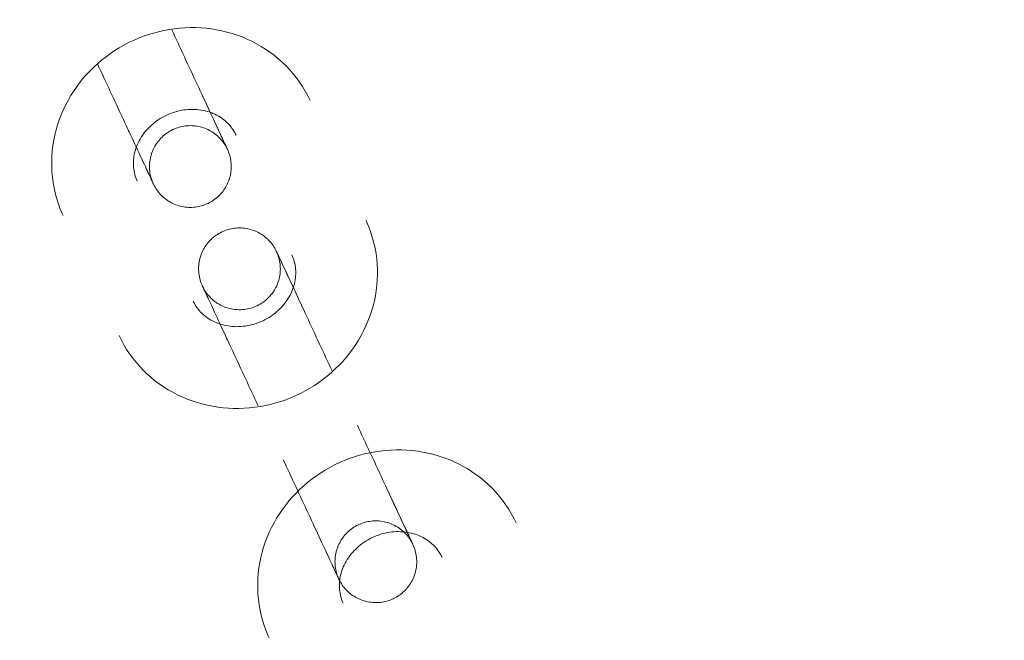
# Model space of a CAD drawing. Header units: millimetres. Extents: x -188930 to 271134, y -158090 to 283816.
# Tile 500 of 610: x 52236 to 52308, y 71496 to 71541. Entities that reach past the tile are written whole.
import ezdxf

# ---------------------------------------------------------------- set-up
doc = ezdxf.new("R2010")
doc.units = ezdxf.units.MM
doc.linetypes.add('AA_PRZERYWANA', pattern=[4, 3, -1])
doc.layers.add('A-DETL-1', color=5, linetype='AA_PRZERYWANA', lineweight=25)
doc.layers.add('I-FURN', color=30, linetype='Continuous', lineweight=9)

# ---------------------------------------------------------------- blocks, each defined once
blk = doc.blocks.new('LARSLAJ_hamak - LARSLAJ_hamak-V32-PZT-dwg')
at = {"layer": 'I-FURN', "flags": 128}
for points in [[(-3550.398, 7.965), (-3550.786, 7.956), (-3551.174, 7.931), (-3551.561, 7.889), (-3551.945, 7.831), (-3552.327, 7.756), (-3552.704, 7.664), (-3553.078, 7.557), (-3553.447, 7.433), (-3553.81, 7.295), (-3554.167, 7.14), (-3554.517, 6.971), (-3554.86, 6.788), (-3555.194, 6.59), (-3555.521, 6.379), (-3555.838, 6.154), (-3556.146, 5.916), (-3556.444, 5.666), (-3556.732, 5.404), (-3557.009, 5.13), (-3557.275, 4.846), (-3557.529, 4.551), (-3557.772, 4.247), (-3558.003, 3.933), (-3558.221, 3.61), (-3558.426, 3.278), (-3558.619, 2.939), (-3558.798, 2.593), (-3558.965, 2.24), (-3559.117, 1.881), (-3559.256, 1.516), (-3559.382, 1.146), (-3559.493, 0.771), (-3559.59, 0.393), (-3559.673, 0.011), (-3559.742, -0.374), (-3559.796, -0.761), (-3559.836, -1.15), (-3559.862, -1.54), (-3559.873, -1.931), (-3559.869, -2.322), (-3559.852, -2.712), (-3559.819, -3.102), (-3559.773, -3.49), (-3559.712, -3.876), (-3559.636, -4.26), (-3559.547, -4.64), (-3559.443, -5.017), (-3559.325, -5.389), (-3559.193, -5.757), (-3559.048, -6.119), (-3558.889, -6.475), (-3558.717, -6.825), (-3558.531, -7.168), (-3558.332, -7.504), (-3558.121, -7.831), (-3557.897, -8.15), (-3557.661, -8.46), (-3557.412, -8.76), (-3557.153, -9.05), (-3556.881, -9.33), (-3556.599, -9.598), (-3556.307, -9.854), (-3556.004, -10.099), (-3555.692, -10.33), (-3555.37, -10.549), (-3555.04, -10.754), (-3554.701, -10.945), (-3554.355, -11.122), (-3554.001, -11.284), (-3553.642, -11.431), (-3553.276, -11.563), (-3552.905, -11.679), (-3552.529, -11.779), (-3552.149, -11.863), (-3551.767, -11.93), (-3551.381, -11.981), (-3550.994, -12.015), (-3550.606, -12.033), (-3550.397, -12.035)], [(-3540.681, -12.034), (-3540.293, -12.026), (-3539.905, -12), (-3539.518, -11.959), (-3539.134, -11.9), (-3538.752, -11.825), (-3538.375, -11.734), (-3538.001, -11.626), (-3537.632, -11.503), (-3537.269, -11.364), (-3536.912, -11.21), (-3536.562, -11.041), (-3536.219, -10.857), (-3535.885, -10.659), (-3535.558, -10.448), (-3535.241, -10.223), (-3534.933, -9.985), (-3534.635, -9.735), (-3534.347, -9.473), (-3534.07, -9.2), (-3533.804, -8.915), (-3533.55, -8.621), (-3533.307, -8.316), (-3533.076, -8.002), (-3532.858, -7.679), (-3532.653, -7.348), (-3532.46, -7.009), (-3532.28, -6.662), (-3532.114, -6.309), (-3531.962, -5.95), (-3531.823, -5.585), (-3531.697, -5.215), (-3531.586, -4.841), (-3531.489, -4.462), (-3531.406, -4.08), (-3531.337, -3.696), (-3531.283, -3.309), (-3531.243, -2.92), (-3531.217, -2.53), (-3531.206, -2.139), (-3531.21, -1.748), (-3531.227, -1.357), (-3531.26, -0.967), (-3531.306, -0.579), (-3531.367, -0.193), (-3531.443, 0.19), (-3531.532, 0.571), (-3531.636, 0.947), (-3531.754, 1.32), (-3531.886, 1.687), (-3532.031, 2.05), (-3532.19, 2.406), (-3532.362, 2.756), (-3532.548, 3.099), (-3532.747, 3.434), (-3532.958, 3.762), (-3533.182, 4.081), (-3533.418, 4.391), (-3533.667, 4.691), (-3533.926, 4.981), (-3534.198, 5.26), (-3534.48, 5.528), (-3534.772, 5.785), (-3535.075, 6.029), (-3535.387, 6.261), (-3535.709, 6.48), (-3536.039, 6.685), (-3536.378, 6.876), (-3536.724, 7.053), (-3537.078, 7.215), (-3537.437, 7.362), (-3537.803, 7.494), (-3538.174, 7.61), (-3538.55, 7.71), (-3538.93, 7.794), (-3539.312, 7.861), (-3539.698, 7.912), (-3540.085, 7.946), (-3540.473, 7.963), (-3540.682, 7.966)], [(-3575.162, -12.662), (-3574.774, -12.653), (-3574.386, -12.628), (-3573.999, -12.586), (-3573.615, -12.528), (-3573.234, -12.452), (-3572.856, -12.361), (-3572.482, -12.254), (-3572.114, -12.13), (-3571.75, -11.991), (-3571.393, -11.837), (-3571.043, -11.668), (-3570.701, -11.485), (-3570.366, -11.287), (-3570.039, -11.075), (-3569.722, -10.851), (-3569.414, -10.613), (-3569.116, -10.363), (-3568.828, -10.101), (-3568.551, -9.827), (-3568.285, -9.543), (-3568.031, -9.248), (-3567.788, -8.944), (-3567.558, -8.629), (-3567.339, -8.307), (-3567.134, -7.975), (-3566.941, -7.636), (-3566.762, -7.29), (-3566.595, -6.937), (-3566.443, -6.578), (-3566.304, -6.213), (-3566.179, -5.843), (-3566.067, -5.468), (-3565.97, -5.09), (-3565.887, -4.708), (-3565.818, -4.323), (-3565.764, -3.936), (-3565.724, -3.547), (-3565.698, -3.157), (-3565.687, -2.766), (-3565.691, -2.375), (-3565.709, -1.985), (-3565.741, -1.595), (-3565.788, -1.207), (-3565.849, -0.821), (-3565.924, -0.437), (-3566.014, -0.057), (-3566.117, 0.32), (-3566.235, 0.692), (-3566.367, 1.06), (-3566.512, 1.422), (-3566.671, 1.778), (-3566.844, 2.128), (-3567.029, 2.471), (-3567.228, 2.807), (-3567.439, 3.134), (-3567.663, 3.453), (-3567.9, 3.763), (-3568.148, 4.063), (-3568.408, 4.353), (-3568.679, 4.633), (-3568.961, 4.901), (-3569.253, 5.157), (-3569.556, 5.402), (-3569.869, 5.633), (-3570.19, 5.852), (-3570.521, 6.057), (-3570.859, 6.248), (-3571.205, 6.425), (-3571.559, 6.587), (-3571.919, 6.735), (-3572.284, 6.866), (-3572.655, 6.982), (-3573.031, 7.082), (-3573.411, 7.166), (-3573.794, 7.233), (-3574.179, 7.284), (-3574.566, 7.318), (-3574.954, 7.336), (-3575.163, 7.338)], [(-3550.397, -6.035), (-3550.526, -6.032), (-3550.655, -6.024), (-3550.784, -6.01), (-3550.913, -5.99), (-3551.041, -5.965), (-3551.169, -5.934), (-3551.296, -5.898), (-3551.423, -5.856), (-3551.548, -5.808), (-3551.672, -5.754), (-3551.795, -5.695), (-3551.916, -5.63), (-3552.036, -5.559), (-3552.154, -5.482), (-3552.27, -5.4), (-3552.384, -5.313), (-3552.495, -5.219), (-3552.603, -5.121), (-3552.709, -5.016), (-3552.811, -4.907), (-3552.91, -4.792), (-3553.006, -4.673), (-3553.097, -4.548), (-3553.184, -4.419), (-3553.267, -4.285), (-3553.346, -4.147), (-3553.42, -4.005), (-3553.488, -3.859), (-3553.552, -3.709), (-3553.61, -3.556), (-3553.663, -3.4), (-3553.71, -3.242), (-3553.752, -3.081), (-3553.787, -2.917), (-3553.817, -2.752), (-3553.84, -2.586), (-3553.857, -2.418), (-3553.868, -2.25), (-3553.873, -2.081), (-3553.872, -1.912), (-3553.864, -1.743), (-3553.85, -1.575), (-3553.83, -1.408), (-3553.804, -1.242), (-3553.771, -1.078), (-3553.733, -0.915), (-3553.689, -0.755), (-3553.639, -0.598), (-3553.584, -0.443), (-3553.523, -0.292), (-3553.457, -0.144), (-3553.386, 0), (-3553.31, 0.141), (-3553.23, 0.277), (-3553.145, 0.409), (-3553.055, 0.536), (-3552.962, 0.658), (-3552.865, 0.775), (-3552.765, 0.888), (-3552.661, 0.995), (-3552.554, 1.096), (-3552.444, 1.193), (-3552.332, 1.283), (-3552.217, 1.368), (-3552.1, 1.448), (-3551.981, 1.522), (-3551.861, 1.59), (-3551.739, 1.652), (-3551.615, 1.709), (-3551.49, 1.76), (-3551.365, 1.805), (-3551.238, 1.845), (-3551.11, 1.879), (-3550.982, 1.907), (-3550.854, 1.93), (-3550.725, 1.947), (-3550.596, 1.958), (-3550.467, 1.964), (-3550.397, 1.965)], [(-3540.682, 1.966), (-3540.553, 1.963), (-3540.424, 1.955), (-3540.295, 1.941), (-3540.166, 1.921), (-3540.038, 1.896), (-3539.91, 1.865), (-3539.783, 1.828), (-3539.656, 1.786), (-3539.531, 1.738), (-3539.407, 1.685), (-3539.284, 1.625), (-3539.163, 1.56), (-3539.043, 1.49), (-3538.925, 1.413), (-3538.809, 1.331), (-3538.695, 1.243), (-3538.584, 1.15), (-3538.476, 1.051), (-3538.37, 0.947), (-3538.268, 0.838), (-3538.169, 0.723), (-3538.073, 0.603), (-3537.982, 0.479), (-3537.895, 0.35), (-3537.812, 0.216), (-3537.733, 0.078), (-3537.659, -0.065), (-3537.591, -0.211), (-3537.527, -0.36), (-3537.469, -0.513), (-3537.416, -0.669), (-3537.369, -0.828), (-3537.327, -0.989), (-3537.292, -1.152), (-3537.262, -1.317), (-3537.239, -1.484), (-3537.222, -1.651), (-3537.211, -1.82), (-3537.206, -1.989), (-3537.207, -2.157), (-3537.215, -2.326), (-3537.229, -2.494), (-3537.249, -2.661), (-3537.275, -2.827), (-3537.308, -2.992), (-3537.346, -3.154), (-3537.39, -3.314), (-3537.44, -3.471), (-3537.495, -3.626), (-3537.556, -3.777), (-3537.622, -3.925), (-3537.693, -4.07), (-3537.769, -4.21), (-3537.849, -4.346), (-3537.934, -4.478), (-3538.024, -4.605), (-3538.117, -4.727), (-3538.214, -4.845), (-3538.314, -4.957), (-3538.418, -5.064), (-3538.525, -5.166), (-3538.635, -5.262), (-3538.747, -5.353), (-3538.862, -5.438), (-3538.979, -5.517), (-3539.098, -5.591), (-3539.218, -5.659), (-3539.34, -5.722), (-3539.464, -5.778), (-3539.589, -5.829), (-3539.714, -5.875), (-3539.841, -5.914), (-3539.968, -5.948), (-3540.097, -5.976), (-3540.225, -5.999), (-3540.354, -6.016), (-3540.483, -6.028), (-3540.612, -6.033), (-3540.682, -6.034)], [(-3576.407, -2.119), (-3576.404, -1.999), (-3576.397, -1.879), (-3576.385, -1.76), (-3576.369, -1.641), (-3576.347, -1.523), (-3576.321, -1.406), (-3576.29, -1.29), (-3576.255, -1.175), (-3576.215, -1.062), (-3576.17, -0.951), (-3576.121, -0.841), (-3576.068, -0.734), (-3576.01, -0.628), (-3575.949, -0.526), (-3575.883, -0.425), (-3575.813, -0.328), (-3575.74, -0.233), (-3575.662, -0.141), (-3575.581, -0.052), (-3575.497, 0.033), (-3575.409, 0.115), (-3575.318, 0.193), (-3575.224, 0.268), (-3575.128, 0.339), (-3575.028, 0.405), (-3574.926, 0.468), (-3574.821, 0.527), (-3574.714, 0.581), (-3574.605, 0.631), (-3574.494, 0.677), (-3574.381, 0.718), (-3574.267, 0.755), (-3574.152, 0.787), (-3574.035, 0.815), (-3573.917, 0.837), (-3573.798, 0.855), (-3573.679, 0.869), (-3573.559, 0.877), (-3573.439, 0.881), (-3573.407, 0.881)], [(-3575.163, 1.338), (-3575.034, 1.335), (-3574.905, 1.327), (-3574.776, 1.313), (-3574.647, 1.293), (-3574.519, 1.268), (-3574.391, 1.237), (-3574.264, 1.201), (-3574.138, 1.159), (-3574.012, 1.111), (-3573.888, 1.057), (-3573.765, 0.998), (-3573.644, 0.933), (-3573.524, 0.862), (-3573.406, 0.786), (-3573.29, 0.703), (-3573.176, 0.616), (-3573.065, 0.522), (-3572.957, 0.424), (-3572.851, 0.32), (-3572.749, 0.21), (-3572.65, 0.095), (-3572.555, -0.024), (-3572.463, -0.149), (-3572.376, -0.278), (-3572.293, -0.412), (-3572.214, -0.55), (-3572.141, -0.692), (-3572.072, -0.838), (-3572.008, -0.988), (-3571.95, -1.141), (-3571.897, -1.297), (-3571.85, -1.455), (-3571.809, -1.616), (-3571.773, -1.78), (-3571.744, -1.945), (-3571.72, -2.111), (-3571.703, -2.279), (-3571.692, -2.447), (-3571.687, -2.616), (-3571.689, -2.785), (-3571.696, -2.954), (-3571.71, -3.122), (-3571.73, -3.289), (-3571.756, -3.455), (-3571.789, -3.619), (-3571.827, -3.781), (-3571.871, -3.942), (-3571.921, -4.099), (-3571.976, -4.254), (-3572.037, -4.405), (-3572.103, -4.553), (-3572.174, -4.697), (-3572.25, -4.838), (-3572.33, -4.974), (-3572.415, -5.105), (-3572.505, -5.233), (-3572.598, -5.355), (-3572.695, -5.472), (-3572.796, -5.585), (-3572.899, -5.692), (-3573.006, -5.793), (-3573.116, -5.89), (-3573.228, -5.98), (-3573.343, -6.065), (-3573.46, -6.145), (-3573.579, -6.219), (-3573.7, -6.287), (-3573.822, -6.349), (-3573.945, -6.406), (-3574.07, -6.457), (-3574.196, -6.502), (-3574.322, -6.542), (-3574.45, -6.576), (-3574.578, -6.604), (-3574.706, -6.627), (-3574.835, -6.644), (-3574.964, -6.655), (-3575.094, -6.661), (-3575.163, -6.662)], [(-3573.407, 0.881), (-3573.287, 0.879), (-3573.167, 0.872), (-3573.048, 0.86), (-3572.929, 0.843), (-3572.811, 0.821), (-3572.694, 0.795), (-3572.578, 0.764), (-3572.463, 0.729), (-3572.35, 0.689), (-3572.239, 0.644), (-3572.129, 0.596), (-3572.022, 0.542), (-3571.916, 0.485), (-3571.813, 0.423), (-3571.713, 0.357), (-3571.615, 0.288), (-3571.521, 0.214), (-3571.429, 0.137), (-3571.34, 0.056), (-3571.255, -0.029), (-3571.173, -0.116), (-3571.095, -0.207), (-3571.02, -0.301), (-3570.949, -0.398), (-3570.883, -0.498), (-3570.82, -0.6), (-3570.761, -0.705), (-3570.707, -0.812), (-3570.656, -0.921), (-3570.611, -1.032), (-3570.57, -1.144), (-3570.533, -1.258), (-3570.501, -1.374), (-3570.473, -1.491), (-3570.45, -1.609), (-3570.432, -1.727), (-3570.419, -1.847), (-3570.411, -1.966), (-3570.407, -2.086), (-3570.407, -2.119)], [(-3563.751, 0.882), (-3564.012, 0.882), (-3564.277, 0.882), (-3564.545, 0.882), (-3564.817, 0.882), (-3565.09, 0.882), (-3565.366, 0.882), (-3565.644, 0.882), (-3565.923, 0.882), (-3566.203, 0.882), (-3566.483, 0.882), (-3566.762, 0.881), (-3567.042, 0.881), (-3567.32, 0.881), (-3567.597, 0.881), (-3567.872, 0.881), (-3568.144, 0.881), (-3568.414, 0.881), (-3568.681, 0.881), (-3568.944, 0.881), (-3569.202, 0.881), (-3569.457, 0.881), (-3569.706, 0.881), (-3569.951, 0.881), (-3570.189, 0.881), (-3570.422, 0.881), (-3570.648, 0.881), (-3570.867, 0.881), (-3571.079, 0.881), (-3571.284, 0.881), (-3571.481, 0.881), (-3571.67, 0.881), (-3571.85, 0.881), (-3572.022, 0.881), (-3572.184, 0.881), (-3572.338, 0.881), (-3572.482, 0.881), (-3572.616, 0.881), (-3572.74, 0.881), (-3572.854, 0.881), (-3572.958, 0.881), (-3573.052, 0.881), (-3573.134, 0.881), (-3573.206, 0.881), (-3573.268, 0.881), (-3573.318, 0.881), (-3573.357, 0.881), (-3573.385, 0.881), (-3573.401, 0.881)], [(-3573.401, 0.881), (-3573.385, 0.881), (-3573.357, 0.881), (-3573.318, 0.881), (-3573.268, 0.881), (-3573.206, 0.881), (-3573.134, 0.881), (-3573.052, 0.881), (-3572.958, 0.881), (-3572.854, 0.881), (-3572.74, 0.881), (-3572.616, 0.881), (-3572.482, 0.881), (-3572.338, 0.881), (-3572.184, 0.881), (-3572.022, 0.881), (-3571.85, 0.881), (-3571.67, 0.881), (-3571.481, 0.881), (-3571.284, 0.882), (-3571.079, 0.882), (-3570.867, 0.882), (-3570.648, 0.882), (-3570.422, 0.882), (-3570.189, 0.882), (-3569.951, 0.882), (-3569.706, 0.882), (-3569.457, 0.882), (-3569.202, 0.882), (-3569.063, 0.882)], [(-3559.349, 0.883), (-3559.087, 0.883), (-3558.822, 0.883), (-3558.554, 0.883), (-3558.283, 0.883), (-3558.009, 0.883), (-3557.733, 0.883), (-3557.455, 0.883), (-3557.176, 0.883), (-3556.897, 0.883), (-3556.617, 0.883), (-3556.337, 0.883), (-3556.058, 0.883), (-3555.779, 0.883), (-3555.503, 0.883), (-3555.228, 0.883), (-3554.955, 0.883), (-3554.685, 0.883), (-3554.419, 0.883), (-3554.156, 0.883), (-3553.897, 0.883), (-3553.643, 0.883), (-3553.393, 0.883), (-3553.149, 0.883), (-3552.91, 0.883), (-3552.678, 0.883), (-3552.452, 0.883), (-3552.232, 0.883), (-3552.02, 0.883), (-3551.815, 0.884), (-3551.619, 0.884), (-3551.43, 0.884), (-3551.249, 0.884), (-3551.078, 0.884), (-3550.915, 0.884), (-3550.762, 0.884), (-3550.618, 0.884), (-3550.483, 0.884), (-3550.359, 0.884), (-3550.245, 0.884), (-3550.141, 0.884), (-3550.048, 0.884), (-3549.965, 0.884), (-3549.893, 0.884), (-3549.832, 0.884), (-3549.782, 0.884), (-3549.743, 0.884), (-3549.715, 0.884), (-3549.698, 0.884)], [(-3549.698, 0.884), (-3549.715, 0.883), (-3549.743, 0.883), (-3549.782, 0.883), (-3549.832, 0.883), (-3549.893, 0.883), (-3549.965, 0.883), (-3550.048, 0.883), (-3550.141, 0.883), (-3550.245, 0.883), (-3550.359, 0.883), (-3550.483, 0.883), (-3550.618, 0.883), (-3550.762, 0.883), (-3550.915, 0.883), (-3551.078, 0.883), (-3551.249, 0.883), (-3551.43, 0.883), (-3551.619, 0.883), (-3551.815, 0.883), (-3552.02, 0.883), (-3552.232, 0.883), (-3552.452, 0.883), (-3552.678, 0.883), (-3552.91, 0.883), (-3553.149, 0.883), (-3553.393, 0.883), (-3553.643, 0.883), (-3553.897, 0.883), (-3554.036, 0.883)], [(-3552.692, -2.117), (-3552.69, -1.997), (-3552.683, -1.877), (-3552.671, -1.758), (-3552.654, -1.639), (-3552.632, -1.521), (-3552.606, -1.404), (-3552.575, -1.288), (-3552.54, -1.173), (-3552.5, -1.06), (-3552.455, -0.948), (-3552.406, -0.839), (-3552.353, -0.731), (-3552.296, -0.626), (-3552.234, -0.523), (-3552.168, -0.423), (-3552.099, -0.325), (-3552.025, -0.23), (-3551.948, -0.139), (-3551.867, -0.05), (-3551.782, 0.035), (-3551.695, 0.117), (-3551.604, 0.196), (-3551.51, 0.27), (-3551.413, 0.341), (-3551.313, 0.408), (-3551.211, 0.471), (-3551.106, 0.529), (-3550.999, 0.584), (-3550.89, 0.634), (-3550.779, 0.68), (-3550.667, 0.721), (-3550.552, 0.757), (-3550.437, 0.79), (-3550.32, 0.817), (-3550.202, 0.84), (-3550.084, 0.858), (-3549.964, 0.871), (-3549.845, 0.88), (-3549.725, 0.883), (-3549.692, 0.884)], [(-3549.692, 0.884), (-3549.572, 0.881), (-3549.453, 0.874), (-3549.333, 0.862), (-3549.214, 0.845), (-3549.096, 0.824), (-3548.979, 0.798), (-3548.863, 0.767), (-3548.749, 0.731), (-3548.636, 0.691), (-3548.524, 0.647), (-3548.415, 0.598), (-3548.307, 0.545), (-3548.202, 0.487), (-3548.099, 0.425), (-3547.998, 0.36), (-3547.901, 0.29), (-3547.806, 0.216), (-3547.714, 0.139), (-3547.626, 0.058), (-3547.54, -0.026), (-3547.458, -0.114), (-3547.38, -0.205), (-3547.305, -0.299), (-3547.235, -0.396), (-3547.168, -0.495), (-3547.105, -0.598), (-3547.046, -0.702), (-3546.992, -0.809), (-3546.942, -0.918), (-3546.896, -1.029), (-3546.855, -1.142), (-3546.818, -1.256), (-3546.786, -1.372), (-3546.759, -1.488), (-3546.736, -1.606), (-3546.718, -1.725), (-3546.704, -1.844), (-3546.696, -1.964), (-3546.692, -2.084), (-3546.692, -2.116)], [(-3544.364, -2.018), (-3544.361, -1.898), (-3544.354, -1.778), (-3544.342, -1.659), (-3544.325, -1.54), (-3544.304, -1.422), (-3544.278, -1.305), (-3544.247, -1.189), (-3544.211, -1.074), (-3544.171, -0.961), (-3544.127, -0.85), (-3544.078, -0.74), (-3544.025, -0.632), (-3543.967, -0.527), (-3543.905, -0.424), (-3543.84, -0.324), (-3543.77, -0.226), (-3543.696, -0.131), (-3543.619, -0.04), (-3543.538, 0.049), (-3543.454, 0.134), (-3543.366, 0.216), (-3543.275, 0.294), (-3543.181, 0.369), (-3543.084, 0.44), (-3542.985, 0.507), (-3542.882, 0.57), (-3542.778, 0.628), (-3542.671, 0.683), (-3542.562, 0.733), (-3542.451, 0.778), (-3542.338, 0.82), (-3542.224, 0.856), (-3542.108, 0.889), (-3541.992, 0.916), (-3541.874, 0.939), (-3541.755, 0.957), (-3541.636, 0.97), (-3541.516, 0.979), (-3541.396, 0.982), (-3541.364, 0.982)], [(-3541.364, 0.982), (-3541.244, 0.98), (-3541.124, 0.973), (-3541.005, 0.961), (-3540.886, 0.944), (-3540.768, 0.923), (-3540.651, 0.897), (-3540.535, 0.866), (-3540.42, 0.83), (-3540.307, 0.79), (-3540.196, 0.746), (-3540.086, 0.697), (-3539.978, 0.644), (-3539.873, 0.586), (-3539.77, 0.524), (-3539.67, 0.459), (-3539.572, 0.389), (-3539.477, 0.315), (-3539.386, 0.238), (-3539.297, 0.157), (-3539.212, 0.073), (-3539.13, -0.015), (-3539.051, -0.106), (-3538.977, -0.2), (-3538.906, -0.297), (-3538.839, -0.396), (-3538.776, -0.499), (-3538.718, -0.603), (-3538.663, -0.71), (-3538.613, -0.819), (-3538.568, -0.93), (-3538.526, -1.043), (-3538.49, -1.157), (-3538.457, -1.273), (-3538.43, -1.39), (-3538.407, -1.507), (-3538.389, -1.626), (-3538.376, -1.745), (-3538.367, -1.865), (-3538.364, -1.985), (-3538.364, -2.017)], [(-3531.708, 0.983), (-3531.969, 0.983), (-3532.234, 0.983), (-3532.502, 0.983), (-3532.773, 0.983), (-3533.047, 0.983), (-3533.323, 0.983), (-3533.601, 0.983), (-3533.88, 0.983), (-3534.159, 0.983), (-3534.439, 0.983), (-3534.719, 0.983), (-3534.998, 0.983), (-3535.277, 0.983), (-3535.554, 0.983), (-3535.828, 0.983), (-3536.101, 0.983), (-3536.371, 0.983), (-3536.637, 0.983), (-3536.9, 0.983), (-3537.159, 0.983), (-3537.414, 0.983), (-3537.663, 0.983), (-3537.907, 0.982), (-3538.146, 0.982), (-3538.378, 0.982), (-3538.605, 0.982), (-3538.824, 0.982), (-3539.036, 0.982), (-3539.241, 0.982), (-3539.438, 0.982), (-3539.626, 0.982), (-3539.807, 0.982), (-3539.978, 0.982), (-3540.141, 0.982), (-3540.295, 0.982), (-3540.439, 0.982), (-3540.573, 0.982), (-3540.697, 0.982), (-3540.811, 0.982), (-3540.915, 0.982), (-3541.008, 0.982), (-3541.091, 0.982), (-3541.163, 0.982), (-3541.224, 0.982), (-3541.274, 0.982), (-3541.313, 0.982), (-3541.341, 0.982), (-3541.358, 0.982)], [(-3541.358, 0.982), (-3541.341, 0.982), (-3541.313, 0.982), (-3541.274, 0.982), (-3541.224, 0.982), (-3541.163, 0.982), (-3541.091, 0.982), (-3541.008, 0.983), (-3540.915, 0.983), (-3540.811, 0.983), (-3540.697, 0.983), (-3540.573, 0.983), (-3540.439, 0.983), (-3540.295, 0.983), (-3540.141, 0.983), (-3539.978, 0.983), (-3539.807, 0.983), (-3539.626, 0.983), (-3539.438, 0.983), (-3539.241, 0.983), (-3539.036, 0.983), (-3538.824, 0.983), (-3538.605, 0.983), (-3538.378, 0.983), (-3538.146, 0.983), (-3537.907, 0.983), (-3537.663, 0.983), (-3537.414, 0.983), (-3537.159, 0.983), (-3537.02, 0.983)], [(-3573.406, -5.119), (-3573.526, -5.116), (-3573.646, -5.109), (-3573.766, -5.097), (-3573.884, -5.081), (-3574.003, -5.059), (-3574.12, -5.033), (-3574.236, -5.002), (-3574.35, -4.967), (-3574.463, -4.927), (-3574.575, -4.882), (-3574.684, -4.833), (-3574.792, -4.78), (-3574.897, -4.722), (-3575, -4.661), (-3575.1, -4.595), (-3575.198, -4.525), (-3575.293, -4.452), (-3575.385, -4.374), (-3575.473, -4.294), (-3575.559, -4.209), (-3575.641, -4.121), (-3575.719, -4.031), (-3575.793, -3.937), (-3575.864, -3.84), (-3575.931, -3.74), (-3575.994, -3.638), (-3576.053, -3.533), (-3576.107, -3.426), (-3576.157, -3.317), (-3576.203, -3.206), (-3576.244, -3.094), (-3576.281, -2.979), (-3576.313, -2.864), (-3576.34, -2.747), (-3576.363, -2.629), (-3576.381, -2.51), (-3576.394, -2.391), (-3576.403, -2.271), (-3576.407, -2.152), (-3576.407, -2.119)], [(-3570.407, -2.119), (-3570.409, -2.239), (-3570.416, -2.358), (-3570.428, -2.478), (-3570.445, -2.597), (-3570.467, -2.715), (-3570.493, -2.832), (-3570.524, -2.948), (-3570.559, -3.062), (-3570.599, -3.175), (-3570.643, -3.287), (-3570.692, -3.396), (-3570.746, -3.504), (-3570.803, -3.609), (-3570.865, -3.712), (-3570.931, -3.813), (-3571, -3.91), (-3571.074, -4.005), (-3571.151, -4.097), (-3571.232, -4.185), (-3571.316, -4.271), (-3571.404, -4.353), (-3571.495, -4.431), (-3571.589, -4.506), (-3571.686, -4.576), (-3571.786, -4.643), (-3571.888, -4.706), (-3571.993, -4.765), (-3572.099, -4.819), (-3572.208, -4.869), (-3572.319, -4.915), (-3572.432, -4.956), (-3572.546, -4.993), (-3572.662, -5.025), (-3572.779, -5.052), (-3572.897, -5.075), (-3573.015, -5.093), (-3573.134, -5.106), (-3573.254, -5.115), (-3573.374, -5.119), (-3573.406, -5.119)], [(-3549.692, -5.116), (-3549.812, -5.114), (-3549.932, -5.107), (-3550.051, -5.095), (-3550.17, -5.078), (-3550.288, -5.057), (-3550.405, -5.031), (-3550.521, -5), (-3550.636, -4.964), (-3550.749, -4.924), (-3550.86, -4.88), (-3550.97, -4.831), (-3551.077, -4.778), (-3551.182, -4.72), (-3551.285, -4.658), (-3551.386, -4.593), (-3551.483, -4.523), (-3551.578, -4.449), (-3551.67, -4.372), (-3551.759, -4.291), (-3551.844, -4.207), (-3551.926, -4.119), (-3552.004, -4.028), (-3552.079, -3.934), (-3552.149, -3.837), (-3552.216, -3.738), (-3552.279, -3.635), (-3552.338, -3.531), (-3552.392, -3.424), (-3552.442, -3.315), (-3552.488, -3.204), (-3552.529, -3.091), (-3552.566, -2.977), (-3552.598, -2.861), (-3552.626, -2.744), (-3552.648, -2.627), (-3552.666, -2.508), (-3552.68, -2.389), (-3552.688, -2.269), (-3552.692, -2.149), (-3552.692, -2.117)], [(-3546.692, -2.116), (-3546.694, -2.236), (-3546.702, -2.356), (-3546.714, -2.475), (-3546.73, -2.594), (-3546.752, -2.712), (-3546.778, -2.829), (-3546.809, -2.945), (-3546.844, -3.06), (-3546.884, -3.173), (-3546.929, -3.284), (-3546.978, -3.394), (-3547.031, -3.502), (-3547.088, -3.607), (-3547.15, -3.71), (-3547.216, -3.81), (-3547.286, -3.908), (-3547.359, -4.003), (-3547.436, -4.094), (-3547.517, -4.183), (-3547.602, -4.268), (-3547.689, -4.35), (-3547.78, -4.429), (-3547.874, -4.503), (-3547.971, -4.574), (-3548.071, -4.641), (-3548.173, -4.704), (-3548.278, -4.762), (-3548.385, -4.817), (-3548.494, -4.867), (-3548.605, -4.912), (-3548.717, -4.954), (-3548.832, -4.99), (-3548.947, -5.023), (-3549.064, -5.05), (-3549.182, -5.073), (-3549.301, -5.091), (-3549.42, -5.104), (-3549.539, -5.113), (-3549.659, -5.116), (-3549.692, -5.116)], [(-3541.363, -5.018), (-3541.483, -5.015), (-3541.603, -5.008), (-3541.722, -4.996), (-3541.841, -4.979), (-3541.959, -4.958), (-3542.076, -4.932), (-3542.192, -4.901), (-3542.307, -4.865), (-3542.42, -4.825), (-3542.532, -4.781), (-3542.641, -4.732), (-3542.749, -4.679), (-3542.854, -4.621), (-3542.957, -4.559), (-3543.057, -4.494), (-3543.155, -4.424), (-3543.25, -4.35), (-3543.341, -4.273), (-3543.43, -4.192), (-3543.515, -4.108), (-3543.597, -4.02), (-3543.676, -3.929), (-3543.75, -3.835), (-3543.821, -3.738), (-3543.888, -3.639), (-3543.951, -3.536), (-3544.009, -3.432), (-3544.064, -3.325), (-3544.114, -3.216), (-3544.16, -3.105), (-3544.201, -2.992), (-3544.237, -2.878), (-3544.27, -2.762), (-3544.297, -2.646), (-3544.32, -2.528), (-3544.338, -2.409), (-3544.351, -2.29), (-3544.36, -2.17), (-3544.363, -2.05), (-3544.364, -2.018)], [(-3538.364, -2.017), (-3538.366, -2.137), (-3538.373, -2.257), (-3538.385, -2.376), (-3538.402, -2.495), (-3538.423, -2.613), (-3538.449, -2.73), (-3538.48, -2.846), (-3538.516, -2.961), (-3538.556, -3.074), (-3538.6, -3.186), (-3538.649, -3.295), (-3538.702, -3.403), (-3538.76, -3.508), (-3538.822, -3.611), (-3538.887, -3.711), (-3538.957, -3.809), (-3539.031, -3.904), (-3539.108, -3.995), (-3539.189, -4.084), (-3539.273, -4.169), (-3539.361, -4.251), (-3539.452, -4.33), (-3539.546, -4.404), (-3539.643, -4.475), (-3539.742, -4.542), (-3539.845, -4.605), (-3539.949, -4.663), (-3540.056, -4.718), (-3540.165, -4.768), (-3540.276, -4.814), (-3540.389, -4.855), (-3540.503, -4.892), (-3540.619, -4.924), (-3540.736, -4.951), (-3540.853, -4.974), (-3540.972, -4.992), (-3541.091, -5.005), (-3541.211, -5.014), (-3541.331, -5.017), (-3541.363, -5.018)], [(-3541.358, -5.018), (-3541.341, -5.018), (-3541.313, -5.018), (-3541.274, -5.018), (-3541.224, -5.018), (-3541.163, -5.018), (-3541.091, -5.018), (-3541.008, -5.018), (-3540.915, -5.018), (-3540.811, -5.018), (-3540.697, -5.018), (-3540.572, -5.018), (-3540.438, -5.018), (-3540.294, -5.018), (-3540.141, -5.018), (-3539.978, -5.018), (-3539.806, -5.018), (-3539.626, -5.018), (-3539.437, -5.018), (-3539.24, -5.018), (-3539.035, -5.018), (-3538.823, -5.018), (-3538.604, -5.018), (-3538.378, -5.017), (-3538.145, -5.017), (-3537.907, -5.017), (-3537.663, -5.017), (-3537.413, -5.017), (-3537.159, -5.017), (-3536.9, -5.017), (-3536.637, -5.017), (-3536.37, -5.017), (-3536.1, -5.017), (-3535.828, -5.017), (-3535.553, -5.017), (-3535.276, -5.017), (-3534.998, -5.017), (-3534.719, -5.017), (-3534.439, -5.017), (-3534.159, -5.017), (-3533.879, -5.017), (-3533.6, -5.017), (-3533.323, -5.017), (-3533.047, -5.017), (-3532.773, -5.017), (-3532.501, -5.017), (-3532.233, -5.017), (-3531.968, -5.017), (-3531.707, -5.017)], [(-3537.019, -5.017), (-3537.276, -5.017), (-3537.529, -5.017), (-3537.776, -5.017), (-3538.017, -5.017), (-3538.253, -5.017), (-3538.483, -5.017), (-3538.706, -5.017), (-3538.922, -5.017), (-3539.131, -5.017), (-3539.332, -5.017), (-3539.525, -5.017), (-3539.71, -5.017), (-3539.886, -5.017), (-3540.054, -5.017), (-3540.212, -5.017), (-3540.361, -5.017), (-3540.501, -5.017), (-3540.631, -5.017), (-3540.75, -5.017), (-3540.86, -5.017), (-3540.959, -5.017), (-3541.047, -5.017), (-3541.125, -5.017), (-3541.192, -5.017), (-3541.248, -5.017), (-3541.293, -5.018), (-3541.327, -5.018), (-3541.35, -5.018)], [(-3573.401, -5.119), (-3573.384, -5.119), (-3573.356, -5.119), (-3573.317, -5.119), (-3573.267, -5.119), (-3573.206, -5.119), (-3573.134, -5.119), (-3573.051, -5.119), (-3572.958, -5.119), (-3572.854, -5.119), (-3572.74, -5.119), (-3572.615, -5.119), (-3572.481, -5.119), (-3572.337, -5.119), (-3572.184, -5.119), (-3572.021, -5.119), (-3571.85, -5.119), (-3571.669, -5.119), (-3571.48, -5.119), (-3571.283, -5.119), (-3571.079, -5.119), (-3570.867, -5.119), (-3570.647, -5.119), (-3570.421, -5.119), (-3570.189, -5.119), (-3569.95, -5.119), (-3569.706, -5.119), (-3569.456, -5.119), (-3569.202, -5.119), (-3568.943, -5.119), (-3568.68, -5.119), (-3568.413, -5.119), (-3568.144, -5.119), (-3567.871, -5.119), (-3567.596, -5.119), (-3567.319, -5.119), (-3567.041, -5.119), (-3566.762, -5.119), (-3566.482, -5.118), (-3566.202, -5.118), (-3565.922, -5.118), (-3565.644, -5.118), (-3565.366, -5.118), (-3565.09, -5.118), (-3564.816, -5.118), (-3564.545, -5.118), (-3564.276, -5.118), (-3564.011, -5.118), (-3563.75, -5.118)], [(-3569.063, -5.118), (-3569.32, -5.118), (-3569.572, -5.118), (-3569.819, -5.118), (-3570.061, -5.118), (-3570.296, -5.118), (-3570.526, -5.118), (-3570.749, -5.118), (-3570.965, -5.118), (-3571.174, -5.118), (-3571.375, -5.118), (-3571.568, -5.119), (-3571.753, -5.119), (-3571.93, -5.119), (-3572.097, -5.119), (-3572.256, -5.119), (-3572.405, -5.119), (-3572.544, -5.119), (-3572.674, -5.119), (-3572.794, -5.119), (-3572.903, -5.119), (-3573.002, -5.119), (-3573.091, -5.119), (-3573.168, -5.119), (-3573.235, -5.119), (-3573.291, -5.119), (-3573.336, -5.119), (-3573.37, -5.119), (-3573.393, -5.119)], [(-3549.697, -5.116), (-3549.714, -5.116), (-3549.742, -5.116), (-3549.781, -5.116), (-3549.831, -5.116), (-3549.892, -5.116), (-3549.964, -5.116), (-3550.047, -5.116), (-3550.141, -5.116), (-3550.244, -5.116), (-3550.359, -5.116), (-3550.483, -5.116), (-3550.617, -5.116), (-3550.761, -5.116), (-3550.914, -5.116), (-3551.077, -5.116), (-3551.249, -5.116), (-3551.429, -5.116), (-3551.618, -5.116), (-3551.815, -5.116), (-3552.02, -5.116), (-3552.232, -5.117), (-3552.451, -5.117), (-3552.677, -5.117), (-3552.91, -5.117), (-3553.148, -5.117), (-3553.392, -5.117), (-3553.642, -5.117), (-3553.896, -5.117), (-3554.155, -5.117), (-3554.418, -5.117), (-3554.685, -5.117), (-3554.955, -5.117), (-3555.227, -5.117), (-3555.502, -5.117), (-3555.779, -5.117), (-3556.057, -5.117), (-3556.336, -5.117), (-3556.616, -5.117), (-3556.896, -5.117), (-3557.176, -5.117), (-3557.455, -5.117), (-3557.732, -5.117), (-3558.008, -5.117), (-3558.282, -5.117), (-3558.554, -5.117), (-3558.822, -5.117), (-3559.087, -5.117), (-3559.348, -5.117)], [(-3554.036, -5.117), (-3553.779, -5.117), (-3553.527, -5.117), (-3553.279, -5.117), (-3553.038, -5.117), (-3552.802, -5.117), (-3552.572, -5.117), (-3552.349, -5.117), (-3552.133, -5.117), (-3551.924, -5.117), (-3551.723, -5.117), (-3551.53, -5.117), (-3551.345, -5.117), (-3551.169, -5.117), (-3551.001, -5.117), (-3550.843, -5.117), (-3550.694, -5.117), (-3550.554, -5.117), (-3550.424, -5.117), (-3550.305, -5.117), (-3550.195, -5.117), (-3550.096, -5.117), (-3550.008, -5.117), (-3549.93, -5.117), (-3549.863, -5.117), (-3549.807, -5.117), (-3549.762, -5.117), (-3549.728, -5.117), (-3549.705, -5.116)]]:
    blk.add_lwpolyline(points, dxfattribs=at)

msp = doc.modelspace()

# ---------------------------------------------------------------- linework, layer by layer
at = {"layer": 'A-DETL-1'}
msp.add_arc((41477.345, 67739.671), 13801.495, 353.4957032, 77.1828573, dxfattribs=at)

# ---------------------------------------------------------------- block references
at = {"layer": 'I-FURN', "rotation": 114.9659055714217}
msp.add_blockref('LARSLAJ_hamak - LARSLAJ_hamak-V32-PZT-dwg', (50752.094, 74740.314), dxfattribs=at)

doc.saveas('drawing.dxf')
